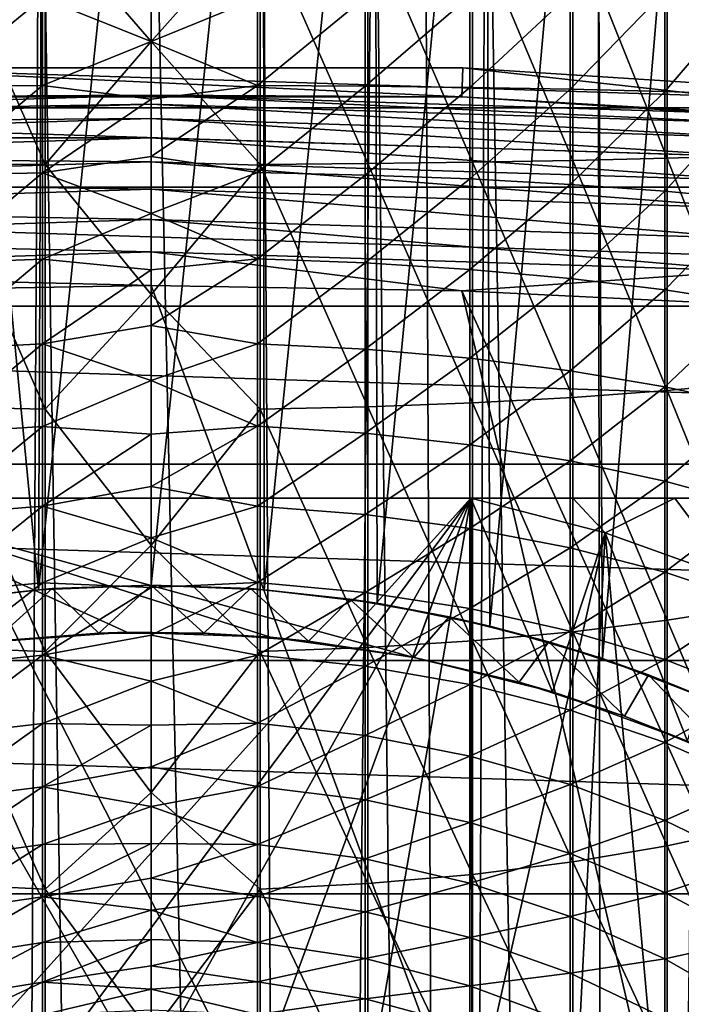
# Model space of a CAD drawing. Header units: metres. Extents: x -258 to 72, y -72 to 102.
# Tile 271 of 656: x -0.98 to 3.95, y 65.47 to 72.82. Entities that reach past the tile are written whole.
import ezdxf

# ---------------------------------------------------------------- set-up
doc = ezdxf.new("R2010")
doc.units = ezdxf.units.M
doc.layers.add('solid_FREESTAND_ASM_SW0005', color=7, linetype='CONTINUOUS')

msp = doc.modelspace()

# ---------------------------------------------------------------- linework, layer by layer
at = {"layer": 'solid_FREESTAND_ASM_SW0005'}
for points in [[(3.365773, 68.051445, 17.682491), (3.317264, 77.100616, 17.671406), (4.147001, 77.375755, 17.884647)], [(4.20115, 67.731926, 17.900335), (3.365773, 68.051445, 17.682491), (4.147001, 77.375755, 17.884647)], [(2.526064, 68.294609, 17.514229), (2.495385, 76.89357, 17.509022), (3.317264, 77.100616, 17.671406)], [(3.365773, 68.051445, 17.682491), (2.526064, 68.294609, 17.514229), (3.317264, 77.100616, 17.671406)], [(1.684367, 68.465317, 17.394871), (1.666978, 76.747139, 17.392916), (2.495385, 76.89357, 17.509022)], [(2.526064, 68.294609, 17.514229), (1.684367, 68.465317, 17.394871), (2.495385, 76.89357, 17.509022)], [(-1.629908, 76.741776, 17.388817), (-0.842248, 68.566483, 17.323666), (-1.684343, 68.465324, 17.394867)], [(-1.629908, 76.741776, 17.388817), (-0.807904, 76.656212, 17.321774), (-0.842248, 68.566483, 17.323666)], [(0.842256, 68.566483, 17.323666), (0.833915, 76.659531, 17.323198), (1.666978, 76.747139, 17.392916)], [(1.684367, 68.465317, 17.394871), (0.842256, 68.566483, 17.323666), (1.666978, 76.747139, 17.392916)], [(-0.807904, 76.656212, 17.321774), (0, 76.62986, 17.299999), (-0.842248, 68.566483, 17.323666)], [(0, 76.62986, 17.299999), (0, 68.599998, 17.299999), (-0.842248, 68.566483, 17.323666)], [(0.833915, 76.659531, 17.323198), (0, 68.599998, 17.299999), (0, 76.62986, 17.299999)], [(0.842256, 68.566483, 17.323666), (0, 68.599998, 17.299999), (0.833915, 76.659531, 17.323198)], [(4.162912, 76.340408, 46.710766), (3.330263, 76.074623, 46.92564), (3.405529, 22.746481, 46.908295)], [(4.162912, 76.340408, 46.710766), (3.405529, 22.746481, 46.908295), (4.535275, 22.54842, 46.597946)], [(3.330263, 76.074623, 46.92564), (2.495496, 75.871727, 47.090961), (3.405529, 22.746481, 46.908295)], [(2.495496, 75.871727, 47.090961), (2.037221, 75.786079, 47.161015), (2.271846, 22.887524, 47.126957)], [(2.495496, 75.871727, 47.090961), (2.271846, 22.887524, 47.126957), (3.405529, 22.746481, 46.908295)], [(-0.832487, 75.645218, 47.276882), (-1.666909, 75.73008, 47.207092), (-1.136793, 22.971889, 47.256863)], [(1.660388, 75.728943, 47.207821), (0.827557, 75.644501, 47.277153), (1.136797, 22.971889, 47.256863)], [(1.660388, 75.728943, 47.207821), (1.136797, 22.971889, 47.256863), (2.271846, 22.887524, 47.126957)], [(2.037221, 75.786079, 47.161015), (1.660388, 75.728943, 47.207821), (2.271846, 22.887524, 47.126957)], [(-0.832487, 75.645218, 47.276882), (-1.136793, 22.971889, 47.256863), (0, 23, 47.299999)], [(0, 75.617157, 47.299999), (-0.832487, 75.645218, 47.276882), (0, 23, 47.299999)], [(0.827557, 75.644501, 47.277153), (0, 75.617157, 47.299999), (1.136797, 22.971889, 47.256863)], [(0, 75.617157, 47.299999), (0, 23, 47.299999), (1.136797, 22.971889, 47.256863)], [(0, 74.546288, -434.460541), (0, 72.658615, -434.542938), (-0.792422, 73.57592, -434.478485)], [(0.81265, 73.575821, -434.476135), (0, 72.658615, -434.542938), (0, 74.546288, -434.460541)], [(-0.792422, 73.57592, -434.478485), (-0.792422, 71.741302, -434.478485), (-1.595284, 73.570015, -434.339386)], [(-0.792422, 71.741302, -434.478485), (-1.595284, 71.747215, -434.339386), (-1.595284, 73.570015, -434.339386)], [(0, 72.658615, -434.542938), (-0.792422, 71.741302, -434.478485), (-0.792422, 73.57592, -434.478485)], [(0.81265, 73.575821, -434.476135), (0.81265, 71.741402, -434.476135), (0, 72.658615, -434.542938)], [(1.615104, 71.747414, -434.334717), (0.81265, 71.741402, -434.476135), (0.81265, 73.575821, -434.476135)], [(1.615104, 73.569817, -434.334717), (1.615104, 71.747414, -434.334717), (0.81265, 73.575821, -434.476135)], [(2.395672, 71.757339, -434.101105), (1.615104, 71.747414, -434.334717), (1.615104, 73.569817, -434.334717)], [(2.395672, 73.559891, -434.101105), (2.395672, 71.757339, -434.101105), (1.615104, 73.569817, -434.334717)], [(3.143778, 71.771042, -433.778442), (2.395672, 71.757339, -434.101105), (2.395672, 73.559891, -434.101105)], [(3.143778, 73.546188, -433.778442), (3.143778, 71.771042, -433.778442), (2.395672, 73.559891, -434.101105)], [(3.849284, 71.788345, -433.371094), (3.143778, 71.771042, -433.778442), (3.143778, 73.546188, -433.778442)], [(3.849284, 73.528885, -433.371094), (3.849284, 71.788345, -433.371094), (3.143778, 73.546188, -433.778442)], [(4.502632, 71.809013, -432.884613), (3.849284, 71.788345, -433.371094), (3.849284, 73.528885, -433.371094)], [(4.502632, 73.508217, -432.884613), (4.502632, 71.809013, -432.884613), (3.849284, 73.528885, -433.371094)], [(0, 72.658615, -420.542938), (0, 73.088036, -420.530884), (-0.81265, 72.985664, -420.583344)], [(0.792422, 72.985565, -420.580994), (0, 73.088036, -420.530884), (0, 72.658615, -420.542938)], [(1.595284, 72.99147, -420.720093), (1.595284, 72.325752, -420.720093), (2.376529, 73.001297, -420.951447)], [(1.595284, 72.325752, -420.720093), (2.376529, 72.315926, -420.951447), (2.376529, 73.001297, -420.951447)], [(2.376529, 73.001297, -420.951447), (2.376529, 72.315926, -420.951447), (3.125571, 73.014915, -421.271942)], [(2.376529, 72.315926, -420.951447), (3.125571, 72.302315, -421.271942), (3.125571, 73.014915, -421.271942)], [(3.125571, 73.014915, -421.271942), (3.125571, 72.302315, -421.271942), (3.832261, 73.032135, -421.677216)], [(3.125571, 72.302315, -421.271942), (3.832261, 72.285095, -421.677216), (3.832261, 73.032135, -421.677216)], [(3.832261, 72.285095, -421.677216), (4.487022, 72.264511, -422.161804), (4.487022, 73.052719, -422.161804)], [(3.832261, 73.032135, -421.677216), (3.832261, 72.285095, -421.677216), (4.487022, 73.052719, -422.161804)], [(-1.615104, 72.991669, -420.724731), (-1.615104, 72.325554, -420.724731), (-0.81265, 72.985664, -420.583344)], [(-1.615104, 72.325554, -420.724731), (-0.81265, 72.331566, -420.583344), (-0.81265, 72.985664, -420.583344)], [(0, 72.658615, -420.542938), (-0.81265, 72.985664, -420.583344), (-0.81265, 72.331566, -420.583344)], [(0.792422, 72.985565, -420.580994), (0, 72.658615, -420.542938), (0.792422, 72.331665, -420.580994)], [(0.792422, 72.985565, -420.580994), (0.792422, 72.331665, -420.580994), (1.595284, 72.99147, -420.720093)], [(0.792422, 72.331665, -420.580994), (1.595284, 72.325752, -420.720093), (1.595284, 72.99147, -420.720093)], [(0, 72.229195, -420.530884), (0, 72.658615, -420.542938), (-0.81265, 72.331566, -420.583344)], [(0, 72.658615, -434.542938), (0, 70.770943, -434.460541), (-0.792422, 71.741302, -434.478485)], [(0.792422, 72.331665, -420.580994), (0, 72.658615, -420.542938), (0, 72.229195, -420.530884)], [(0.81265, 71.741402, -434.476135), (0, 70.770943, -434.460541), (0, 72.658615, -434.542938)], [(6.961631, 72.164986, -887), (-6.961644, 72.164986, -887), (-2.32372, 72.462753, -887)], [(-2.32372, 72.462753, -887), (-2.316801, 72.2463, -874.593201), (2.316796, 72.2463, -874.593201)], [(2.323707, 72.462753, -887), (-2.32372, 72.462753, -887), (2.316796, 72.2463, -874.593201)], [(6.961631, 72.164986, -887), (-2.32372, 72.462753, -887), (2.323707, 72.462753, -887)], [(2.323707, 72.462753, -887), (2.316796, 72.2463, -874.593201), (6.940872, 71.949425, -874.593201)], [(6.961631, 72.164986, -887), (2.323707, 72.462753, -887), (6.940872, 71.949425, -874.593201)], [(-1.615104, 71.661842, -420.668243), (-0.81265, 71.679825, -420.527863), (-0.81265, 72.331566, -420.583344)], [(-1.615104, 72.325554, -420.724731), (-1.615104, 71.661842, -420.668243), (-0.81265, 72.331566, -420.583344)], [(0, 72.229195, -420.530884), (-0.81265, 72.331566, -420.583344), (-0.81265, 71.679825, -420.527863)], [(0.792422, 72.331665, -420.580994), (0, 72.229195, -420.530884), (0, 71.801125, -420.494781)], [(0.792422, 72.331665, -420.580994), (0, 71.801125, -420.494781), (0.792422, 71.680115, -420.525543)], [(0.792422, 72.331665, -420.580994), (0.792422, 71.680115, -420.525543), (1.595284, 72.325752, -420.720093)], [(0.792422, 71.680115, -420.525543), (1.595284, 71.662437, -420.663635), (1.595284, 72.325752, -420.720093)], [(1.595284, 72.325752, -420.720093), (1.595284, 71.662437, -420.663635), (2.376529, 72.315926, -420.951447)], [(1.595284, 71.662437, -420.663635), (2.376529, 71.633026, -420.893311), (2.376529, 72.315926, -420.951447)], [(2.376529, 72.315926, -420.951447), (2.376529, 71.633026, -420.893311), (3.125571, 72.302315, -421.271942)], [(2.376529, 71.633026, -420.893311), (3.125571, 71.592278, -421.211487), (3.125571, 72.302315, -421.271942)], [(3.125571, 72.302315, -421.271942), (3.125571, 71.592278, -421.211487), (3.832261, 72.285095, -421.677216)], [(3.125571, 71.592278, -421.211487), (3.832261, 71.540756, -421.613861), (3.832261, 72.285095, -421.677216)], [(3.832261, 72.285095, -421.677216), (3.832261, 71.540756, -421.613861), (4.487022, 72.264511, -422.161804)], [(3.832261, 71.540756, -421.613861), (4.487022, 71.479149, -422.094971), (4.487022, 72.264511, -422.161804)], [(-4.537123, 72.115509, -874.343506), (0, 72.258087, -874.343506), (-2.316801, 72.2463, -874.593201)], [(0, 72.190781, -874.099731), (0, 72.258087, -874.343506), (-4.537123, 72.115509, -874.343506)], [(-4.532897, 72.048332, -874.099731), (0, 72.190781, -874.099731), (-4.537123, 72.115509, -874.343506)], [(0, 72.083466, -873.870667), (0, 72.190781, -874.099731), (-4.532897, 72.048332, -874.099731)], [(0, 72.258087, -874.343506), (2.316796, 72.2463, -874.593201), (-2.316801, 72.2463, -874.593201)], [(0, 71.801125, -420.494781), (0, 72.229195, -420.530884), (-0.81265, 71.679825, -420.527863)], [(0, 72.258087, -874.343506), (4.537123, 72.115509, -874.343506), (2.316796, 72.2463, -874.593201)], [(4.532897, 72.048332, -874.099731), (4.537123, 72.115509, -874.343506), (0, 72.258087, -874.343506)], [(0, 72.190781, -874.099731), (4.532897, 72.048332, -874.099731), (0, 72.258087, -874.343506)], [(4.526158, 71.941223, -873.870667), (4.532897, 72.048332, -874.099731), (0, 72.190781, -874.099731)], [(0, 72.083466, -873.870667), (4.526158, 71.941223, -873.870667), (0, 72.190781, -874.099731)], [(4.537123, 72.115509, -874.343506), (6.940872, 71.949425, -874.593201), (2.316796, 72.2463, -874.593201)], [(11.570913, 71.570694, -887), (-11.570924, 71.570686, -887), (-6.961644, 72.164986, -887)], [(11.570913, 71.570694, -887), (-6.961644, 72.164986, -887), (6.961631, 72.164986, -887)], [(-4.526158, 71.941223, -873.870667), (0, 72.083466, -873.870667), (-4.532897, 72.048332, -874.099731)], [(0, 71.939186, -873.662903), (0, 72.083466, -873.870667), (-4.526158, 71.941223, -873.870667)], [(4.517099, 71.797234, -873.662903), (4.526158, 71.941223, -873.870667), (0, 72.083466, -873.870667)], [(0, 71.939186, -873.662903), (4.517099, 71.797234, -873.662903), (0, 72.083466, -873.870667)], [(-4.517099, 71.797234, -873.662903), (0, 71.939186, -873.662903), (-4.526158, 71.941223, -873.870667)], [(0, 71.762054, -873.482361), (0, 71.939186, -873.662903), (-4.517099, 71.797234, -873.662903)], [(4.505977, 71.620453, -873.482361), (4.517099, 71.797234, -873.662903), (0, 71.939186, -873.662903)], [(0, 71.762054, -873.482361), (4.505977, 71.620453, -873.482361), (0, 71.939186, -873.662903)], [(-4.505977, 71.620453, -873.482361), (0, 71.762054, -873.482361), (-4.517099, 71.797234, -873.662903)], [(0, 71.557098, -873.334106), (0, 71.762054, -873.482361), (-4.505977, 71.620453, -873.482361)], [(0, 71.375748, -420.434723), (0, 71.801125, -420.494781), (-0.81265, 71.679825, -420.527863)], [(0.792422, 71.680115, -420.525543), (0, 71.801125, -420.494781), (0, 71.375748, -420.434723)], [(4.493108, 71.415901, -873.334106), (4.505977, 71.620453, -873.482361), (0, 71.762054, -873.482361)], [(0, 71.557098, -873.334106), (4.493108, 71.415901, -873.334106), (0, 71.762054, -873.482361)], [(2.395672, 71.757339, -434.101105), (2.395672, 69.961273, -433.948242), (1.615104, 71.747414, -434.334717)], [(3.143778, 71.771042, -433.778442), (3.143778, 70.002296, -433.627899), (2.395672, 71.757339, -434.101105)], [(3.143778, 70.002296, -433.627899), (2.395672, 69.961273, -433.948242), (2.395672, 71.757339, -434.101105)], [(3.849284, 71.788345, -433.371094), (3.849284, 70.054085, -433.22348), (3.143778, 71.771042, -433.778442)], [(3.849284, 70.054085, -433.22348), (3.143778, 70.002296, -433.627899), (3.143778, 71.771042, -433.778442)], [(4.502632, 71.809013, -432.884613), (4.502632, 70.115936, -432.740509), (3.849284, 71.788345, -433.371094)], [(4.502632, 70.115936, -432.740509), (3.849284, 70.054085, -433.22348), (3.849284, 71.788345, -433.371094)], [(-1.615104, 71.00531, -420.555695), (-0.81265, 71.035133, -420.417328), (-0.81265, 71.679825, -420.527863)], [(-1.615104, 71.661842, -420.668243), (-1.615104, 71.00531, -420.555695), (-0.81265, 71.679825, -420.527863)], [(-0.792422, 69.9133, -434.322876), (-1.595284, 69.930984, -434.184814), (-1.595284, 71.747215, -434.339386)], [(-0.792422, 71.741302, -434.478485), (-0.792422, 69.9133, -434.322876), (-1.595284, 71.747215, -434.339386)], [(0, 71.375748, -420.434723), (-0.81265, 71.679825, -420.527863), (-0.81265, 71.035133, -420.417328)], [(0, 70.770943, -434.460541), (-0.792422, 69.9133, -434.322876), (-0.792422, 71.741302, -434.478485)], [(0.81265, 71.741402, -434.476135), (0.81265, 69.913597, -434.320557), (0, 70.770943, -434.460541)], [(0.792422, 71.680115, -420.525543), (0, 71.375748, -420.434723), (0.792422, 71.035622, -420.415039)], [(0.792422, 71.680115, -420.525543), (0.792422, 71.035622, -420.415039), (1.595284, 71.662437, -420.663635)], [(1.615104, 71.747414, -434.334717), (1.615104, 69.931572, -434.180176), (0.81265, 71.741402, -434.476135)], [(1.615104, 69.931572, -434.180176), (0.81265, 69.913597, -434.320557), (0.81265, 71.741402, -434.476135)], [(2.395672, 69.961273, -433.948242), (1.615104, 69.931572, -434.180176), (1.615104, 71.747414, -434.334717)], [(-4.493108, 71.415901, -873.334106), (0, 71.557098, -873.334106), (-4.505977, 71.620453, -873.482361)], [(0.792422, 71.035622, -420.415039), (1.595284, 71.006294, -420.551117), (1.595284, 71.662437, -420.663635)], [(1.595284, 71.662437, -420.663635), (1.595284, 71.006294, -420.551117), (2.376529, 71.633026, -420.893311)], [(1.595284, 71.006294, -420.551117), (2.376529, 70.957512, -420.777496), (2.376529, 71.633026, -420.893311)], [(2.376529, 71.633026, -420.893311), (2.376529, 70.957512, -420.777496), (3.125571, 71.592278, -421.211487)], [(16.132694, 70.682289, -887), (-16.132704, 70.682289, -887), (-11.570924, 71.570686, -887)], [(16.132694, 70.682289, -887), (-11.570924, 71.570686, -887), (11.570913, 71.570694, -887)], [(0, 71.330154, -873.222473), (0, 71.557098, -873.334106), (-4.493108, 71.415901, -873.334106)], [(4.478858, 71.1894, -873.222473), (4.493108, 71.415901, -873.334106), (0, 71.557098, -873.334106)], [(0, 71.330154, -873.222473), (4.478858, 71.1894, -873.222473), (0, 71.557098, -873.334106)], [(2.376529, 70.957512, -420.777496), (3.125571, 70.889931, -421.091064), (3.125571, 71.592278, -421.211487)], [(3.125571, 71.592278, -421.211487), (3.125571, 70.889931, -421.091064), (3.832261, 71.540756, -421.613861)], [(3.125571, 70.889931, -421.091064), (3.832261, 70.804466, -421.48761), (3.832261, 71.540756, -421.613861)], [(3.832261, 71.540756, -421.613861), (3.832261, 70.804466, -421.48761), (4.487022, 71.479149, -422.094971)], [(3.832261, 70.804466, -421.48761), (4.487022, 70.702278, -421.961761), (4.487022, 71.479149, -422.094971)], [(-4.478858, 71.1894, -873.222473), (0, 71.330154, -873.222473), (-4.493108, 71.415901, -873.334106)], [(0, 71.087669, -873.150452), (0, 71.330154, -873.222473), (-4.478858, 71.1894, -873.222473)], [(0, 70.954414, -420.350922), (0, 71.375748, -420.434723), (-0.81265, 71.035133, -420.417328)], [(0.792422, 71.035622, -420.415039), (0, 71.375748, -420.434723), (0, 70.954414, -420.350922)], [(4.463632, 70.947395, -873.150452), (4.478858, 71.1894, -873.222473), (0, 71.330154, -873.222473)], [(0, 71.087669, -873.150452), (4.463632, 70.947395, -873.150452), (0, 71.330154, -873.222473)], [(-4.463632, 70.947395, -873.150452), (0, 71.087669, -873.150452), (-4.478858, 71.1894, -873.222473)], [(-0.000496, 70.836792, -873.1203), (0, 71.087669, -873.150452), (-4.463632, 70.947395, -873.150452)], [(-0.000496, 70.836792, -873.1203), (2.31709, 70.798882, -873.1203), (0, 71.087669, -873.150452)], [(2.31709, 70.798882, -873.1203), (4.463632, 70.947395, -873.150452), (0, 71.087669, -873.150452)], [(-1.615104, 70.360687, -420.387848), (-0.81265, 70.402138, -420.252502), (-0.81265, 71.035133, -420.417328)], [(-1.615104, 71.00531, -420.555695), (-1.615104, 70.360687, -420.387848), (-0.81265, 71.035133, -420.417328)], [(0, 70.954414, -420.350922), (-0.81265, 71.035133, -420.417328), (-0.81265, 70.402138, -420.252502)], [(0.792422, 71.035622, -420.415039), (0, 70.954414, -420.350922), (0, 70.538437, -420.243622)], [(0.792422, 71.035622, -420.415039), (0, 70.538437, -420.243622), (0.792422, 70.402824, -420.250275)], [(0.792422, 71.035622, -420.415039), (0.792422, 70.402824, -420.250275), (1.595284, 71.006294, -420.551117)], [(-2.318088, 70.798859, -873.1203), (-0.000496, 70.836792, -873.1203), (-4.463632, 70.947395, -873.150452)], [(0, 70.538437, -420.243622), (0, 70.954414, -420.350922), (-0.81265, 70.402138, -420.252502)], [(0.792422, 70.402824, -420.250275), (1.595284, 70.362061, -420.383362), (1.595284, 71.006294, -420.551117)], [(1.595284, 71.006294, -420.551117), (1.595284, 70.362061, -420.383362), (2.376529, 70.957512, -420.777496)], [(1.595284, 70.362061, -420.383362), (2.376529, 70.29425, -420.604797), (2.376529, 70.957512, -420.777496)], [(2.31709, 70.798882, -873.1203), (4.63219, 70.685173, -873.1203), (4.463632, 70.947395, -873.150452)], [(2.376529, 70.957512, -420.777496), (2.376529, 70.29425, -420.604797), (3.125571, 70.889931, -421.091064)], [(2.376529, 70.29425, -420.604797), (3.125571, 70.200317, -420.911499), (3.125571, 70.889931, -421.091064)], [(3.125571, 70.889931, -421.091064), (3.125571, 70.200317, -420.911499), (3.832261, 70.804466, -421.48761)], [(6.208228, 54.036381, -872.605164), (-2.318088, 70.798859, -873.1203), (-3.397065, 70.755295, -873.1203)], [(6.208228, 54.036381, -872.605164), (-0.000496, 70.836792, -873.1203), (-2.318088, 70.798859, -873.1203)], [(6.208228, 54.036381, -872.605164), (2.31709, 70.798882, -873.1203), (-0.000496, 70.836792, -873.1203)], [(9.46113, 55.001034, -872.644226), (4.63219, 70.685173, -873.1203), (2.31709, 70.798882, -873.1203)], [(9.46113, 55.001034, -872.644226), (2.31709, 70.798882, -873.1203), (6.208228, 54.036381, -872.605164)], [(3.125571, 70.200317, -420.911499), (3.832261, 70.081535, -421.299377), (3.832261, 70.804466, -421.48761)], [(3.832261, 70.804466, -421.48761), (3.832261, 70.081535, -421.299377), (4.487022, 70.702278, -421.961761)], [(-7.592783, 68.983185, -873.069885), (3.018616, 52.879505, -872.566895), (-3.397065, 70.755295, -873.1203)], [(6.208228, 54.036381, -872.605164), (-3.397065, 70.755295, -873.1203), (3.018616, 52.879505, -872.566895)], [(0, 70.770943, -434.460541), (0, 68.897636, -434.213898), (-0.792422, 69.9133, -434.322876)], [(0.81265, 69.913597, -434.320557), (0, 68.897636, -434.213898), (0, 70.770943, -434.460541)], [(20.62816, 69.503448, -887), (-20.628166, 69.503441, -887), (-16.132704, 70.682289, -887)], [(20.62816, 69.503448, -887), (-16.132704, 70.682289, -887), (16.132694, 70.682289, -887)], [(3.832261, 70.081535, -421.299377), (4.487022, 69.939507, -421.763153), (4.487022, 70.702278, -421.961761)], [(0, 70.129135, -420.113159), (0, 70.538437, -420.243622), (-0.81265, 70.402138, -420.252502)], [(0.792422, 70.402824, -420.250275), (0, 70.538437, -420.243622), (0, 70.129135, -420.113159)], [(-1.615104, 69.732628, -420.165924), (-0.81265, 69.7854, -420.034576), (-0.81265, 70.402138, -420.252502)], [(-1.615104, 70.360687, -420.387848), (-1.615104, 69.732628, -420.165924), (-0.81265, 70.402138, -420.252502)], [(0, 70.129135, -420.113159), (-0.81265, 70.402138, -420.252502), (-0.81265, 69.7854, -420.034576)], [(0.792422, 70.402824, -420.250275), (0, 70.129135, -420.113159), (0.792422, 69.78627, -420.03244)], [(0.792422, 70.402824, -420.250275), (0.792422, 69.78627, -420.03244), (1.595284, 70.362061, -420.383362)], [(0.792422, 69.78627, -420.03244), (1.595284, 69.734367, -420.161591), (1.595284, 70.362061, -420.383362)], [(1.595284, 70.362061, -420.383362), (1.595284, 69.734367, -420.161591), (2.376529, 70.29425, -420.604797)], [(1.595284, 69.734367, -420.161591), (2.376529, 69.648026, -420.376465), (2.376529, 70.29425, -420.604797)], [(2.376529, 70.29425, -420.604797), (2.376529, 69.648026, -420.376465), (3.125571, 70.200317, -420.911499)], [(2.376529, 69.648026, -420.376465), (3.125571, 69.528419, -420.674103), (3.125571, 70.200317, -420.911499)], [(3.125571, 70.200317, -420.911499), (3.125571, 69.528419, -420.674103), (3.832261, 70.081535, -421.299377)], [(0, 69.727791, -419.959961), (0, 70.129135, -420.113159), (-0.81265, 69.7854, -420.034576)], [(0.792422, 69.78627, -420.03244), (0, 70.129135, -420.113159), (0, 69.727791, -419.959961)], [(3.125571, 69.528419, -420.674103), (3.832261, 69.377174, -421.050507), (3.832261, 70.081535, -421.299377)], [(3.832261, 70.081535, -421.299377), (3.832261, 69.377174, -421.050507), (4.487022, 69.939507, -421.763153)], [(4.502632, 70.115936, -432.740509), (4.502632, 68.44117, -432.453339), (3.849284, 70.054085, -433.22348)], [(3.143778, 70.002296, -433.627899), (3.143778, 68.252693, -433.327881), (2.395672, 69.961273, -433.948242)], [(3.849284, 70.054085, -433.22348), (3.849284, 68.338585, -432.929321), (3.143778, 70.002296, -433.627899)], [(3.849284, 68.338585, -432.929321), (3.143778, 68.252693, -433.327881), (3.143778, 70.002296, -433.627899)], [(4.502632, 68.44117, -432.453339), (3.849284, 68.338585, -432.929321), (3.849284, 70.054085, -433.22348)], [(-0.792422, 68.105072, -434.012848), (-1.595284, 68.134399, -433.87674), (-1.595284, 69.930984, -434.184814)], [(-0.792422, 69.9133, -434.322876), (-0.792422, 68.105072, -434.012848), (-1.595284, 69.930984, -434.184814)], [(0, 68.897636, -434.213898), (-0.792422, 68.105072, -434.012848), (-0.792422, 69.9133, -434.322876)], [(0.81265, 69.913597, -434.320557), (0.81265, 68.105568, -434.010559), (0, 68.897636, -434.213898)], [(1.615104, 69.931572, -434.180176), (1.615104, 68.135384, -433.872192), (0.81265, 69.913597, -434.320557)], [(1.615104, 68.135384, -433.872192), (0.81265, 68.105568, -434.010559), (0.81265, 69.913597, -434.320557)], [(2.395672, 69.961273, -433.948242), (2.395672, 68.184647, -433.643585), (1.615104, 69.931572, -434.180176)], [(2.395672, 68.184647, -433.643585), (1.615104, 68.135384, -433.872192), (1.615104, 69.931572, -434.180176)], [(3.143778, 68.252693, -433.327881), (2.395672, 68.184647, -433.643585), (2.395672, 69.961273, -433.948242)], [(3.832261, 69.377174, -421.050507), (4.487022, 69.196327, -421.500549), (4.487022, 69.939507, -421.763153)], [(-1.615104, 69.125648, -419.891541), (-0.81265, 69.189369, -419.765167), (-0.81265, 69.7854, -420.034576)], [(-1.615104, 69.732628, -420.165924), (-1.615104, 69.125648, -419.891541), (-0.81265, 69.7854, -420.034576)], [(0, 69.727791, -419.959961), (-0.81265, 69.7854, -420.034576), (-0.81265, 69.189369, -419.765167)], [(0.792422, 69.78627, -420.03244), (0, 69.727791, -419.959961), (0, 69.335663, -419.784515)], [(0.792422, 69.78627, -420.03244), (0, 69.335663, -419.784515), (0.792422, 69.190422, -419.763092)], [(0.792422, 69.78627, -420.03244), (0.792422, 69.190422, -419.763092), (1.595284, 69.734367, -420.161591)], [(0, 69.335663, -419.784515), (0, 69.727791, -419.959961), (-0.81265, 69.189369, -419.765167)], [(0.792422, 69.190422, -419.763092), (1.595284, 69.127747, -419.88739), (1.595284, 69.734367, -420.161591)], [(1.595284, 69.734367, -420.161591), (1.595284, 69.127747, -419.88739), (2.376529, 69.648026, -420.376465)], [(1.595284, 69.127747, -419.88739), (2.376529, 69.023499, -420.094147), (2.376529, 69.648026, -420.376465)], [(2.376529, 69.648026, -420.376465), (2.376529, 69.023499, -420.094147), (3.125571, 69.528419, -420.674103)], [(25.038908, 68.038979, -887), (-25.03891, 68.038979, -887), (-20.628166, 69.503441, -887)], [(25.038908, 68.038979, -887), (-20.628166, 69.503441, -887), (20.62816, 69.503448, -887)], [(2.376529, 69.023499, -420.094147), (3.125571, 68.879082, -420.380585), (3.125571, 69.528419, -420.674103)], [(3.125571, 69.528419, -420.674103), (3.125571, 68.879082, -420.380585), (3.832261, 69.377174, -421.050507)], [(0, 68.953995, -419.587341), (0, 69.335663, -419.784515), (-0.81265, 69.189369, -419.765167)], [(0.792422, 69.190422, -419.763092), (0, 69.335663, -419.784515), (0, 68.953995, -419.587341)], [(3.125571, 68.879082, -420.380585), (3.832261, 68.696449, -420.742798), (3.832261, 69.377174, -421.050507)], [(3.832261, 69.377174, -421.050507), (3.832261, 68.696449, -420.742798), (4.487022, 69.196327, -421.500549)], [(-4.670995, 69.25, 9.906732), (5.448624, 69.25, 9.72265), (-5.448624, 69.25, 9.72265)], [(5.448624, 69.25, -1.62265), (-5.448624, 69.25, 9.72265), (5.448624, 69.25, 9.72265)], [(-5.448624, 69.25, -1.62265), (-5.448624, 69.25, 9.72265), (5.448624, 69.25, -1.62265)], [(4.673295, 69.25, -1.806223), (-5.448624, 69.25, -1.62265), (5.448624, 69.25, -1.62265)], [(-4.671061, 69.25, -1.806717), (-5.448624, 69.25, -1.62265), (4.673295, 69.25, -1.806223)], [(-4.671061, 69.25, -1.806717), (4.673295, 69.25, -1.806223), (3.906795, 69.25, -1.963833)], [(-4.671061, 69.25, -1.806717), (3.906795, 69.25, -1.963833), (-3.903975, 69.25, -1.964367)], [(-4.670995, 69.25, 9.906732), (3.906599, 69.25, 10.06387), (4.67315, 69.25, 9.906255)], [(-3.903887, 69.25, 10.064384), (3.906599, 69.25, 10.06387), (-4.670995, 69.25, 9.906732)], [(-4.670995, 69.25, 9.906732), (4.67315, 69.25, 9.906255), (5.448624, 69.25, 9.72265)], [(-3.903975, 69.25, -1.964367), (3.906795, 69.25, -1.963833), (3.145255, 69.25, -2.095267)], [(-3.903975, 69.25, -1.964367), (3.145255, 69.25, -2.095267), (-3.143262, 69.25, -2.095577)], [(-3.903887, 69.25, 10.064384), (3.145104, 69.25, 10.195291), (3.906599, 69.25, 10.06387)], [(-3.143193, 69.25, 10.195588), (3.145104, 69.25, 10.195291), (-3.903887, 69.25, 10.064384)], [(-3.143262, 69.25, -2.095577), (2.384848, 69.25, -2.2), (-2.384848, 69.25, -2.2)], [(-3.143262, 69.25, -2.095577), (3.145255, 69.25, -2.095267), (2.384848, 69.25, -2.2)], [(-3.143193, 69.25, 10.195588), (-2.384848, 69.25, 10.3), (3.145104, 69.25, 10.195291)], [(-2.384848, 69.25, 10.3), (-1.25296, 68.173134, 10.3), (-0.182826, 68.248367, 10.3)], [(-2.384848, 69.25, 10.3), (-0.182826, 68.248367, 10.3), (0.889386, 68.211342, 10.3)], [(-2.384848, 69.25, 10.3), (0.889386, 68.211342, 10.3), (1.952086, 68.062401, 10.3)], [(2.384848, 69.25, 10.3), (-2.384848, 69.25, 10.3), (1.952086, 68.062401, 10.3)], [(-1.614308, 64.811317, -2.2), (-2.384848, 69.25, -2.2), (2.384848, 69.25, -2.2)], [(3.145104, 69.25, 10.195291), (-2.384848, 69.25, 10.3), (2.384848, 69.25, 10.3)], [(-0.812653, 64.952667, -2.2), (-1.614308, 64.811317, -2.2), (2.384848, 69.25, -2.2)], [(-0.812653, 64.952667, -2.2), (2.384848, 69.25, -2.2), (0, 65, -2.2)], [(0.812653, 64.952667, -2.2), (0, 65, -2.2), (2.384848, 69.25, -2.2)], [(1.614308, 64.811317, -2.2), (0.812653, 64.952667, -2.2), (2.384848, 69.25, -2.2)], [(2.394144, 64.57785, -2.2), (1.614308, 64.811317, -2.2), (2.384848, 69.25, -2.2)], [(2.384848, 69.25, 10.3), (1.952086, 68.062401, 10.3), (2.993068, 67.803268, 10.3)], [(3.385394, 68.99041, 10.3), (2.384848, 69.25, 10.3), (2.993068, 67.803268, 10.3)], [(2.394144, 64.57785, -2.2), (2.384848, 69.25, -2.2), (3.385394, 68.99041, -2.2)], [(3.145255, 69.25, -2.095267), (3.385394, 68.99041, -2.2), (2.384848, 69.25, -2.2)], [(3.145104, 69.25, 10.195291), (2.384848, 69.25, 10.3), (3.385394, 68.99041, 10.3)], [(3.906599, 69.25, 10.06387), (3.145104, 69.25, 10.195291), (3.385394, 68.99041, 10.3)], [(3.145255, 69.25, -2.095267), (3.906795, 69.25, -1.963833), (3.385394, 68.99041, -2.2)], [(3.906795, 69.25, -1.963833), (4.358607, 68.642021, -2.2), (3.385394, 68.99041, -2.2)], [(3.906599, 69.25, 10.06387), (3.385394, 68.99041, 10.3), (4.358607, 68.642021, 10.3)], [(4.67315, 69.25, 9.906255), (3.906599, 69.25, 10.06387), (4.358607, 68.642021, 10.3)], [(3.906795, 69.25, -1.963833), (4.673295, 69.25, -1.806223), (4.358607, 68.642021, -2.2)], [(-1.615104, 68.544121, -419.566681), (-0.81265, 68.618332, -419.446167), (-0.81265, 69.189369, -419.765167)], [(-1.615104, 69.125648, -419.891541), (-1.615104, 68.544121, -419.566681), (-0.81265, 69.189369, -419.765167)], [(0, 68.953995, -419.587341), (-0.81265, 69.189369, -419.765167), (-0.81265, 68.618332, -419.446167)], [(0.792422, 69.190422, -419.763092), (0, 68.953995, -419.587341), (0.792422, 68.619553, -419.444183)], [(0.792422, 69.190422, -419.763092), (0.792422, 68.619553, -419.444183), (1.595284, 69.127747, -419.88739)], [(3.832261, 68.696449, -420.742798), (4.487022, 68.478088, -421.175903), (4.487022, 69.196327, -421.500549)], [(0.792422, 68.619553, -419.444183), (1.595284, 68.54657, -419.562714), (1.595284, 69.127747, -419.88739)], [(1.595284, 69.127747, -419.88739), (1.595284, 68.54657, -419.562714), (2.376529, 69.023499, -420.094147)], [(-7.592783, 68.983185, -873.069885), (-11.677063, 66.962334, -873.020874), (-0.096357, 51.534515, -872.52948)], [(-7.592783, 68.983185, -873.069885), (-0.096357, 51.534515, -872.52948), (3.018616, 52.879505, -872.566895)], [(1.595284, 68.54657, -419.562714), (2.376529, 68.425156, -419.759888), (2.376529, 69.023499, -420.094147)], [(2.376529, 69.023499, -420.094147), (2.376529, 68.425156, -419.759888), (3.125571, 68.879082, -420.380585)], [(3.141594, 64.255424, -2.2), (2.394144, 64.57785, -2.2), (3.385394, 68.99041, -2.2)], [(3.385394, 68.99041, 10.3), (2.993068, 67.803268, 10.3), (4.001367, 67.436714, 10.3)], [(3.84656, 63.848415, -2.2), (3.141594, 64.255424, -2.2), (3.385394, 68.99041, -2.2)], [(4.358607, 68.642021, 10.3), (3.385394, 68.99041, 10.3), (4.001367, 67.436714, 10.3)], [(3.84656, 63.848415, -2.2), (3.385394, 68.99041, -2.2), (4.358607, 68.642021, -2.2)], [(0, 68.583984, -419.369049), (0, 68.953995, -419.587341), (-0.81265, 68.618332, -419.446167)], [(0, 68.897636, -434.213898), (0, 67.052956, -433.804932), (-0.792422, 68.105072, -434.012848)], [(0.792422, 68.619553, -419.444183), (0, 68.953995, -419.587341), (0, 68.583984, -419.369049)], [(0.81265, 68.105568, -434.010559), (0, 67.052956, -433.804932), (0, 68.897636, -434.213898)], [(2.376529, 68.425156, -419.759888), (3.125571, 68.256966, -420.033051), (3.125571, 68.879082, -420.380585)], [(3.125571, 68.879082, -420.380585), (3.125571, 68.256966, -420.033051), (3.832261, 68.696449, -420.742798)], [(3.125571, 68.256966, -420.033051), (3.832261, 68.044281, -420.378479), (3.832261, 68.696449, -420.742798)], [(3.832261, 68.696449, -420.742798), (3.832261, 68.044281, -420.378479), (4.487022, 68.478088, -421.175903)], [(-1.615104, 67.992241, -419.193695), (-0.81265, 68.076401, -419.079895), (-0.81265, 68.618332, -419.446167)], [(-1.615104, 68.544121, -419.566681), (-1.615104, 67.992241, -419.193695), (-0.81265, 68.618332, -419.446167)], [(-0.740111, 68.574127, 20.322845), (-0.842248, 68.566483, 17.323666), (0, 68.599998, 17.299999)], [(0, 68.583984, -419.369049), (-0.81265, 68.618332, -419.446167), (-0.81265, 68.076401, -419.079895)], [(0, 68.599998, 20.299999), (-0.740111, 68.574127, 20.322845), (0, 68.599998, 17.299999)], [(-0.39215, 68.242493, 20.30641), (-0.740111, 68.574127, 20.322845), (0, 68.599998, 20.299999)], [(0.390532, 68.242554, 20.306356), (-0.39215, 68.242493, 20.30641), (0, 68.599998, 20.299999)], [(0.792422, 68.619553, -419.444183), (0, 68.583984, -419.369049), (0, 68.226791, -419.130402)], [(0.792422, 68.619553, -419.444183), (0, 68.226791, -419.130402), (0.792422, 68.077789, -419.078003)], [(0, 68.599998, 20.299999), (0, 68.599998, 17.299999), (0.842256, 68.566483, 17.323666)], [(0.740111, 68.574127, 20.322845), (0, 68.599998, 20.299999), (0.842256, 68.566483, 17.323666)], [(0.390532, 68.242554, 20.306356), (0, 68.599998, 20.299999), (0.740111, 68.574127, 20.322845)], [(0.792422, 68.619553, -419.444183), (0.792422, 68.077789, -419.078003), (1.595284, 68.54657, -419.562714)], [(4.499516, 63.362309, -2.2), (3.84656, 63.848415, -2.2), (4.358607, 68.642021, -2.2)], [(-1.480843, 68.496048, 20.39172), (-1.684343, 68.465324, 17.394867), (-0.842248, 68.566483, 17.323666)], [(-0.740111, 68.574127, 20.322845), (-1.480843, 68.496048, 20.39172), (-0.842248, 68.566483, 17.323666)], [(-1.175383, 68.182388, 20.357702), (-1.480843, 68.496048, 20.39172), (-0.740111, 68.574127, 20.322845)], [(-0.39215, 68.242493, 20.30641), (-1.175383, 68.182388, 20.357702), (-0.740111, 68.574127, 20.322845)], [(0, 68.226791, -419.130402), (0, 68.583984, -419.369049), (-0.81265, 68.076401, -419.079895)], [(1.173618, 68.182587, 20.357529), (0.390532, 68.242554, 20.306356), (0.740111, 68.574127, 20.322845)], [(1.480845, 68.496048, 20.39172), (0.740111, 68.574127, 20.322845), (0.842256, 68.566483, 17.323666)], [(1.173618, 68.182587, 20.357529), (0.740111, 68.574127, 20.322845), (1.480845, 68.496048, 20.39172)], [(0.792422, 68.077789, -419.078003), (1.595284, 67.99501, -419.189941), (1.595284, 68.54657, -419.562714)], [(1.480845, 68.496048, 20.39172), (0.842256, 68.566483, 17.323666), (1.684367, 68.465317, 17.394871)], [(1.595284, 68.54657, -419.562714), (1.595284, 67.99501, -419.189941), (2.376529, 68.425156, -419.759888)], [(1.957956, 68.061256, 20.46081), (1.173618, 68.182587, 20.357529), (1.480845, 68.496048, 20.39172)], [(2.222632, 68.364357, 20.507633), (1.480845, 68.496048, 20.39172), (1.684367, 68.465317, 17.394871)], [(1.957956, 68.061256, 20.46081), (1.480845, 68.496048, 20.39172), (2.222632, 68.364357, 20.507633)], [(2.222632, 68.364357, 20.507633), (1.684367, 68.465317, 17.394871), (2.526064, 68.294609, 17.514229)], [(3.832261, 68.044281, -420.378479), (4.487022, 67.789978, -420.791504), (4.487022, 68.478088, -421.175903)], [(4.502632, 68.44117, -432.453339), (4.502632, 66.796799, -432.025177), (3.849284, 68.338585, -432.929321)], [(1.595284, 67.99501, -419.189941), (2.376529, 67.857315, -419.376099), (2.376529, 68.425156, -419.759888)], [(2.376529, 68.425156, -419.759888), (2.376529, 67.857315, -419.376099), (3.125571, 68.256966, -420.033051)], [(2.743644, 67.875977, 20.617859), (1.957956, 68.061256, 20.46081), (2.222632, 68.364357, 20.507633)], [(2.965432, 68.17675, 20.672178), (2.222632, 68.364357, 20.507633), (2.526064, 68.294609, 17.514229)], [(2.743644, 67.875977, 20.617859), (2.222632, 68.364357, 20.507633), (2.965432, 68.17675, 20.672178)], [(2.965432, 68.17675, 20.672178), (2.526064, 68.294609, 17.514229), (3.365773, 68.051445, 17.682491)], [(3.849284, 68.338585, -432.929321), (3.849284, 66.654213, -432.490753), (3.143778, 68.252693, -433.327881)], [(4.502632, 66.796799, -432.025177), (3.849284, 66.654213, -432.490753), (3.849284, 68.338585, -432.929321)], [(-0.182826, 68.248367, 10.3), (-1.25296, 68.173134, 10.3), (-0.39215, 68.242493, 20.30641)], [(-1.25296, 68.173134, 10.3), (-1.175383, 68.182388, 20.357702), (-0.39215, 68.242493, 20.30641)], [(0, 67.883545, -418.87207), (0, 68.226791, -419.130402), (-0.81265, 68.076401, -419.079895)], [(-0.182826, 68.248367, 10.3), (-0.39215, 68.242493, 20.30641), (0.390532, 68.242554, 20.306356)], [(0.889386, 68.211342, 10.3), (-0.182826, 68.248367, 10.3), (0.390532, 68.242554, 20.306356)], [(0.792422, 68.077789, -419.078003), (0, 68.226791, -419.130402), (0, 67.883545, -418.87207)], [(0.889386, 68.211342, 10.3), (0.390532, 68.242554, 20.306356), (1.173618, 68.182587, 20.357529)], [(2.376529, 67.857315, -419.376099), (3.125571, 67.666573, -419.634003), (3.125571, 68.256966, -420.033051)], [(3.143778, 68.252693, -433.327881), (3.143778, 66.534828, -432.880585), (2.395672, 68.184647, -433.643585)], [(3.125571, 68.256966, -420.033051), (3.125571, 67.666573, -419.634003), (3.832261, 68.044281, -420.378479)], [(3.849284, 66.654213, -432.490753), (3.143778, 66.534828, -432.880585), (3.143778, 68.252693, -433.327881)], [(1.952086, 68.062401, 10.3), (0.889386, 68.211342, 10.3), (1.173618, 68.182587, 20.357529)], [(1.952086, 68.062401, 10.3), (1.173618, 68.182587, 20.357529), (1.957956, 68.061256, 20.46081)], [(2.395672, 68.184647, -433.643585), (2.395672, 66.440254, -433.189392), (1.615104, 68.135384, -433.872192)], [(3.143778, 66.534828, -432.880585), (2.395672, 66.440254, -433.189392), (2.395672, 68.184647, -433.643585)], [(3.529327, 67.623222, 20.830744), (2.743644, 67.875977, 20.617859), (2.965432, 68.17675, 20.672178)], [(3.708653, 67.930054, 20.887468), (2.965432, 68.17675, 20.672178), (3.365773, 68.051445, 17.682491)], [(3.529327, 67.623222, 20.830744), (2.965432, 68.17675, 20.672178), (3.708653, 67.930054, 20.887468)], [(-1.615104, 67.473976, -418.775208), (-0.81265, 67.56749, -418.668976), (-0.81265, 68.076401, -419.079895)], [(-1.615104, 67.992241, -419.193695), (-1.615104, 67.473976, -418.775208), (-0.81265, 68.076401, -419.079895)], [(-0.792422, 66.329659, -433.550537), (-1.595284, 66.370415, -433.41745), (-1.595284, 68.134399, -433.87674)], [(-0.792422, 68.105072, -434.012848), (-0.792422, 66.329659, -433.550537), (-1.595284, 68.134399, -433.87674)], [(0, 67.883545, -418.87207), (-0.81265, 68.076401, -419.079895), (-0.81265, 67.56749, -418.668976)], [(0, 67.052956, -433.804932), (-0.792422, 66.329659, -433.550537), (-0.792422, 68.105072, -434.012848)], [(0.81265, 68.105568, -434.010559), (0.81265, 66.330338, -433.548309), (0, 67.052956, -433.804932)], [(0.792422, 68.077789, -419.078003), (0, 67.883545, -418.87207), (0.792422, 67.569031, -418.667206)], [(0.792422, 68.077789, -419.078003), (0.792422, 67.569031, -418.667206), (1.595284, 67.99501, -419.189941)], [(1.615104, 68.135384, -433.872192), (1.615104, 66.371788, -433.412994), (0.81265, 68.105568, -434.010559)], [(1.615104, 66.371788, -433.412994), (0.81265, 66.330338, -433.548309), (0.81265, 68.105568, -434.010559)], [(2.395672, 66.440254, -433.189392), (1.615104, 66.371788, -433.412994), (1.615104, 68.135384, -433.872192)], [(29.346739, 66.294937, -887), (-29.346737, 66.294937, -887), (-25.03891, 68.038979, -887)], [(29.346739, 66.294937, -887), (-25.03891, 68.038979, -887), (25.038908, 68.038979, -887)], [(1.952086, 68.062401, 10.3), (1.957956, 68.061256, 20.46081), (2.743644, 67.875977, 20.617859)], [(2.993068, 67.803268, 10.3), (1.952086, 68.062401, 10.3), (2.743644, 67.875977, 20.617859)], [(3.125571, 67.666573, -419.634003), (3.832261, 67.425354, -419.960175), (3.832261, 68.044281, -420.378479)], [(3.708653, 67.930054, 20.887468), (3.365773, 68.051445, 17.682491), (4.20115, 67.731926, 17.900335)], [(3.832261, 68.044281, -420.378479), (3.832261, 67.425354, -419.960175), (4.487022, 67.789978, -420.791504)], [(0.792422, 67.569031, -418.667206), (1.595284, 67.477058, -418.771729), (1.595284, 67.99501, -419.189941)], [(1.595284, 67.99501, -419.189941), (1.595284, 67.477058, -418.771729), (2.376529, 67.857315, -419.376099)], [(4.313573, 67.298149, 21.102095), (3.529327, 67.623222, 20.830744), (3.708653, 67.930054, 20.887468)], [(4.450823, 67.6203, 21.155935), (3.708653, 67.930054, 20.887468), (4.20115, 67.731926, 17.900335)], [(4.313573, 67.298149, 21.102095), (3.708653, 67.930054, 20.887468), (4.450823, 67.6203, 21.155935)], [(0, 67.555321, -418.59491), (0, 67.883545, -418.87207), (-0.81265, 67.56749, -418.668976)], [(0.792422, 67.569031, -418.667206), (0, 67.883545, -418.87207), (0, 67.555321, -418.59491)], [(1.595284, 67.477058, -418.771729), (2.376529, 67.324074, -418.945557), (2.376529, 67.857315, -419.376099)], [(2.376529, 67.857315, -419.376099), (2.376529, 67.324074, -418.945557), (3.125571, 67.666573, -419.634003)], [(2.993068, 67.803268, 10.3), (2.743644, 67.875977, 20.617859), (3.529327, 67.623222, 20.830744)], [(4.001367, 67.436714, 10.3), (2.993068, 67.803268, 10.3), (3.529327, 67.623222, 20.830744)], [(3.832261, 67.425354, -419.960175), (4.487022, 67.13694, -420.350128), (4.487022, 67.789978, -420.791504)], [(2.376529, 67.324074, -418.945557), (3.125571, 67.112144, -419.18634), (3.125571, 67.666573, -419.634003)], [(3.125571, 67.666573, -419.634003), (3.125571, 67.112144, -419.18634), (3.832261, 67.425354, -419.960175)], [(-1.615104, 66.993073, -418.314301), (-0.81265, 67.095261, -418.21637), (-0.81265, 67.56749, -418.668976)], [(-1.615104, 67.473976, -418.775208), (-1.615104, 66.993073, -418.314301), (-0.81265, 67.56749, -418.668976)], [(0, 67.555321, -418.59491), (-0.81265, 67.56749, -418.668976), (-0.81265, 67.095261, -418.21637)], [(0.792422, 67.569031, -418.667206), (0, 67.555321, -418.59491), (0, 67.243156, -418.299774)], [(0.792422, 67.569031, -418.667206), (0, 67.243156, -418.299774), (0.792422, 67.096947, -418.214752)], [(0.792422, 67.569031, -418.667206), (0.792422, 67.096947, -418.214752), (1.595284, 67.477058, -418.771729)], [(4.001367, 67.436714, 10.3), (3.529327, 67.623222, 20.830744), (4.313573, 67.298149, 21.102095)], [(0, 67.243156, -418.299774), (0, 67.555321, -418.59491), (-0.81265, 67.095261, -418.21637)], [(0.792422, 67.096947, -418.214752), (1.595284, 66.996445, -418.311066), (1.595284, 67.477058, -418.771729)], [(1.595284, 67.477058, -418.771729), (1.595284, 66.996445, -418.311066), (2.376529, 67.324074, -418.945557)], [(3.125571, 67.112144, -419.18634), (3.832261, 66.844139, -419.490845), (3.832261, 67.425354, -419.960175)], [(3.832261, 67.425354, -419.960175), (3.832261, 66.844139, -419.490845), (4.487022, 67.13694, -420.350128)], [(1.595284, 66.996445, -418.311066), (2.376529, 66.829262, -418.471313), (2.376529, 67.324074, -418.945557)], [(2.376529, 67.324074, -418.945557), (2.376529, 66.829262, -418.471313), (3.125571, 67.112144, -419.18634)], [(0, 66.948029, -417.98761), (0, 67.243156, -418.299774), (-0.81265, 67.095261, -418.21637)], [(0.792422, 67.096947, -418.214752), (0, 67.243156, -418.299774), (0, 66.948029, -417.98761)], [(3.832261, 66.844139, -419.490845), (4.487022, 66.523689, -419.85495), (4.487022, 67.13694, -420.350128)], [(-1.615104, 66.552986, -417.81427), (-0.81265, 66.663116, -417.725372), (-0.81265, 67.095261, -418.21637)], [(-1.615104, 66.993073, -418.314301), (-1.615104, 66.552986, -417.81427), (-0.81265, 67.095261, -418.21637)], [(0, 66.948029, -417.98761), (-0.81265, 67.095261, -418.21637), (-0.81265, 66.663116, -417.725372)], [(0, 67.052956, -433.804932), (0, 65.250931, -433.236755), (-0.792422, 66.329659, -433.550537)], [(0.792422, 67.096947, -418.214752), (0, 66.948029, -417.98761), (0.792422, 66.664932, -417.723877)], [(0.81265, 66.330338, -433.548309), (0, 65.250931, -433.236755), (0, 67.052956, -433.804932)], [(0.792422, 67.096947, -418.214752), (0.792422, 66.664932, -417.723877), (1.595284, 66.996445, -418.311066)], [(2.376529, 66.829262, -418.471313), (3.125571, 66.597672, -418.693268), (3.125571, 67.112144, -419.18634)], [(3.125571, 67.112144, -419.18634), (3.125571, 66.597672, -418.693268), (3.832261, 66.844139, -419.490845)], [(0.792422, 66.664932, -417.723877), (1.595284, 66.556618, -417.81134), (1.595284, 66.996445, -418.311066)], [(1.595284, 66.996445, -418.311066), (1.595284, 66.556618, -417.81134), (2.376529, 66.829262, -418.471313)], [(-11.677063, 66.962334, -873.020874), (-3.125612, 50.006203, -872.493103), (-0.096357, 51.534515, -872.52948)], [(0, 66.670868, -417.659393), (0, 66.948029, -417.98761), (-0.81265, 66.663116, -417.725372)], [(0.792422, 66.664932, -417.723877), (0, 66.948029, -417.98761), (0, 66.670868, -417.659393)], [(1.595284, 66.556618, -417.81134), (2.376529, 66.376457, -417.956818), (2.376529, 66.829262, -418.471313)], [(2.376529, 66.829262, -418.471313), (2.376529, 66.376457, -417.956818), (3.125571, 66.597672, -418.693268)], [(3.125571, 66.597672, -418.693268), (3.832261, 66.30481, -418.973969), (3.832261, 66.844139, -419.490845)], [(3.832261, 66.844139, -419.490845), (3.832261, 66.30481, -418.973969), (4.487022, 66.523689, -419.85495)], [(4.502632, 66.796799, -432.025177), (4.502632, 65.194656, -431.459106), (3.849284, 66.654213, -432.490753)], [(-1.615104, 66.156891, -417.278717), (-0.81265, 66.274162, -417.199463), (-0.81265, 66.663116, -417.725372)], [(-1.615104, 66.552986, -417.81427), (-1.615104, 66.156891, -417.278717), (-0.81265, 66.663116, -417.725372)], [(0, 66.670868, -417.659393), (-0.81265, 66.663116, -417.725372), (-0.81265, 66.274162, -417.199463)], [(0, 66.412552, -417.316162), (0, 66.670868, -417.659393), (-0.81265, 66.274162, -417.199463)], [(0.792422, 66.664932, -417.723877), (0, 66.670868, -417.659393), (0, 66.412552, -417.316162)], [(0.792422, 66.664932, -417.723877), (0, 66.412552, -417.316162), (0.792422, 66.2761, -417.198151)], [(0.792422, 66.664932, -417.723877), (0.792422, 66.2761, -417.198151), (1.595284, 66.556618, -417.81134)], [(3.849284, 66.654213, -432.490753), (3.849284, 65.0131, -431.910919), (3.143778, 66.534828, -432.880585)], [(4.502632, 65.194656, -431.459106), (3.849284, 65.0131, -431.910919), (3.849284, 66.654213, -432.490753)], [(0.792422, 66.2761, -417.198151), (1.595284, 66.160767, -417.276123), (1.595284, 66.556618, -417.81134)], [(1.595284, 66.556618, -417.81134), (1.595284, 66.160767, -417.276123), (2.376529, 66.376457, -417.956818)], [(2.376529, 66.376457, -417.956818), (3.125571, 66.126877, -418.158325), (3.125571, 66.597672, -418.693268)], [(3.143778, 66.534828, -432.880585), (3.143778, 64.861084, -432.289215), (2.395672, 66.440254, -433.189392)], [(3.125571, 66.597672, -418.693268), (3.125571, 66.126877, -418.158325), (3.832261, 66.30481, -418.973969)], [(3.849284, 65.0131, -431.910919), (3.143778, 64.861084, -432.289215), (3.143778, 66.534828, -432.880585)], [(3.832261, 66.30481, -418.973969), (4.487022, 65.954643, -419.30957), (4.487022, 66.523689, -419.85495)], [(0, 66.173882, -416.958954), (0, 66.412552, -417.316162), (-0.81265, 66.274162, -417.199463)], [(0.792422, 66.2761, -417.198151), (0, 66.412552, -417.316162), (0, 66.173882, -416.958954)], [(2.395672, 66.440254, -433.189392), (2.395672, 64.740669, -432.588898), (1.615104, 66.371788, -433.412994)], [(3.143778, 64.861084, -432.289215), (2.395672, 64.740669, -432.588898), (2.395672, 66.440254, -433.189392)], [(-0.792422, 64.599838, -432.939362), (-1.595284, 64.651741, -432.810211), (-1.595284, 66.370415, -433.41745)], [(-0.792422, 66.329659, -433.550537), (-0.792422, 64.599838, -432.939362), (-1.595284, 66.370415, -433.41745)], [(0, 65.250931, -433.236755), (-0.792422, 64.599838, -432.939362), (-0.792422, 66.329659, -433.550537)], [(0.81265, 66.330338, -433.548309), (0.81265, 64.600708, -432.937195), (0, 65.250931, -433.236755)], [(1.615104, 66.371788, -433.412994), (1.615104, 64.653481, -432.805878), (0.81265, 66.330338, -433.548309)], [(1.615104, 64.653481, -432.805878), (0.81265, 64.600708, -432.937195), (0.81265, 66.330338, -433.548309)], [(1.595284, 66.160767, -417.276123), (2.376529, 65.96891, -417.405792), (2.376529, 66.376457, -417.956818)], [(2.395672, 64.740669, -432.588898), (1.615104, 64.653481, -432.805878), (1.615104, 66.371788, -433.412994)], [(2.376529, 66.376457, -417.956818), (2.376529, 65.96891, -417.405792), (3.125571, 66.126877, -418.158325)], [(33.534027, 64.27845, -887), (-33.534019, 64.278458, -887), (-29.346737, 66.294937, -887)], [(33.534027, 64.27845, -887), (-29.346737, 66.294937, -887), (29.346739, 66.294937, -887)], [(-1.615104, 65.807648, -416.711517), (-0.81265, 65.931213, -416.642487), (-0.81265, 66.274162, -417.199463)], [(-1.615104, 66.156891, -417.278717), (-1.615104, 65.807648, -416.711517), (-0.81265, 66.274162, -417.199463)], [(0, 66.173882, -416.958954), (-0.81265, 66.274162, -417.199463), (-0.81265, 65.931213, -416.642487)], [(0.792422, 66.2761, -417.198151), (0, 66.173882, -416.958954), (0.792422, 65.93325, -416.641327)], [(0.792422, 66.2761, -417.198151), (0.792422, 65.93325, -416.641327), (1.595284, 66.160767, -417.276123)], [(3.125571, 66.126877, -418.158325), (3.832261, 65.811264, -418.413177), (3.832261, 66.30481, -418.973969)], [(3.832261, 66.30481, -418.973969), (3.832261, 65.811264, -418.413177), (4.487022, 65.954643, -419.30957)], [(0, 65.955612, -416.588959), (0, 66.173882, -416.958954), (-0.81265, 65.931213, -416.642487)], [(0.792422, 65.93325, -416.641327), (0, 66.173882, -416.958954), (0, 65.955612, -416.588959)], [(0.792422, 65.93325, -416.641327), (1.595284, 65.811722, -416.709229), (1.595284, 66.160767, -417.276123)], [(1.595284, 66.160767, -417.276123), (1.595284, 65.811722, -416.709229), (2.376529, 65.96891, -417.405792)], [(2.376529, 65.96891, -417.405792), (3.125571, 65.70314, -417.585419), (3.125571, 66.126877, -418.158325)], [(3.125571, 66.126877, -418.158325), (3.125571, 65.70314, -417.585419), (3.832261, 65.811264, -418.413177)], [(0, 65.955612, -416.588959), (-0.81265, 65.931213, -416.642487), (-0.81265, 65.636734, -416.058411)], [(0, 65.758438, -416.207275), (0, 65.955612, -416.588959), (-0.81265, 65.636734, -416.058411)], [(0.792422, 65.93325, -416.641327), (0, 65.955612, -416.588959), (0, 65.758438, -416.207275)], [(1.595284, 65.811722, -416.709229), (2.376529, 65.609566, -416.822174), (2.376529, 65.96891, -417.405792)], [(2.376529, 65.96891, -417.405792), (2.376529, 65.609566, -416.822174), (3.125571, 65.70314, -417.585419)], [(3.832261, 65.811264, -418.413177), (4.487022, 65.433891, -418.717896), (4.487022, 65.954643, -419.30957)], [(-1.615104, 65.507759, -416.11673), (-0.81265, 65.636734, -416.058411), (-0.81265, 65.931213, -416.642487)], [(-1.615104, 65.807648, -416.711517), (-1.615104, 65.507759, -416.11673), (-0.81265, 65.931213, -416.642487)], [(0.792422, 65.93325, -416.641327), (0, 65.758438, -416.207275), (0.792422, 65.638863, -416.057465)], [(0.792422, 65.93325, -416.641327), (0.792422, 65.638863, -416.057465), (1.595284, 65.811722, -416.709229)], [(0.792422, 65.638863, -416.057465), (1.595284, 65.512016, -416.114807), (1.595284, 65.811722, -416.709229)], [(1.595284, 65.811722, -416.709229), (1.595284, 65.512016, -416.114807), (2.376529, 65.609566, -416.822174)], [(3.125571, 65.70314, -417.585419), (3.832261, 65.36705, -417.812561), (3.832261, 65.811264, -418.413177)], [(3.832261, 65.811264, -418.413177), (3.832261, 65.36705, -417.812561), (4.487022, 65.433891, -418.717896)], [(0, 65.582977, -415.815155), (0, 65.758438, -416.207275), (-0.81265, 65.636734, -416.058411)], [(0.792422, 65.638863, -416.057465), (0, 65.758438, -416.207275), (0, 65.582977, -415.815155)], [(2.376529, 65.609566, -416.822174), (3.125571, 65.329514, -416.978607), (3.125571, 65.70314, -417.585419)], [(3.125571, 65.70314, -417.585419), (3.125571, 65.329514, -416.978607), (3.832261, 65.36705, -417.812561)], [(-1.615104, 65.259392, -415.498627), (-0.81265, 65.392853, -415.451477), (-0.81265, 65.636734, -416.058411)], [(-1.615104, 65.507759, -416.11673), (-1.615104, 65.259392, -415.498627), (-0.81265, 65.636734, -416.058411)], [(0, 65.582977, -415.815155), (-0.81265, 65.636734, -416.058411), (-0.81265, 65.392853, -415.451477)], [(0, 65.429779, -415.413818), (0, 65.582977, -415.815155), (-0.81265, 65.392853, -415.451477)], [(0.792422, 65.638863, -416.057465), (0, 65.582977, -415.815155), (0.792422, 65.39505, -415.450714)], [(0.792422, 65.39505, -415.450714), (0, 65.582977, -415.815155), (0, 65.429779, -415.413818)], [(0.792422, 65.638863, -416.057465), (0.792422, 65.39505, -415.450714), (1.595284, 65.512016, -416.114807)], [(1.595284, 65.512016, -416.114807), (2.376529, 65.30101, -416.210175), (2.376529, 65.609566, -416.822174)], [(2.376529, 65.609566, -416.822174), (2.376529, 65.30101, -416.210175), (3.125571, 65.329514, -416.978607)], [(0.792422, 65.39505, -415.450714), (1.595284, 65.263794, -415.49707), (1.595284, 65.512016, -416.114807)], [(1.595284, 65.512016, -416.114807), (1.595284, 65.263794, -415.49707), (2.376529, 65.30101, -416.210175)]]:
    msp.add_3dface(points, dxfattribs=at)

doc.saveas('drawing.dxf')
